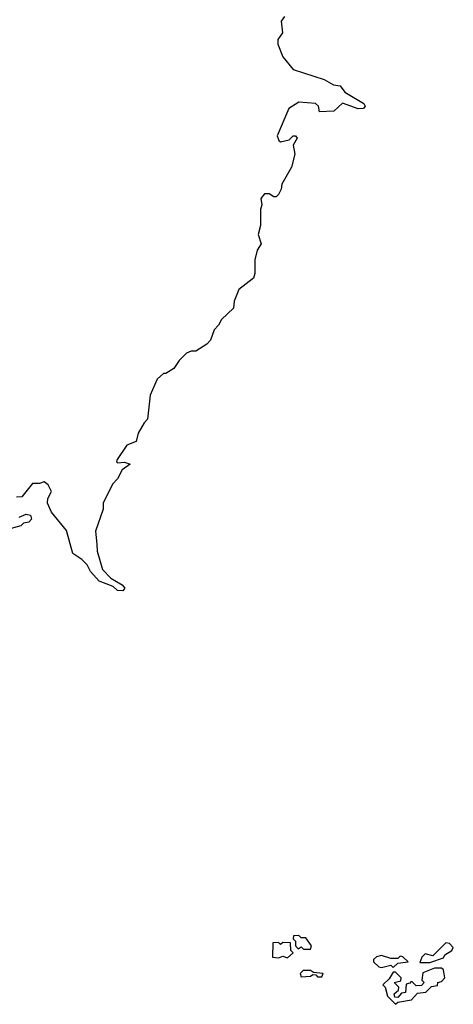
# Model space of a CAD drawing. Extents: x 2472589 to 2662339, y 701009 to 849030.
# Tile 271 of 406: x 2525019 to 2526907, y 808090 to 812382. Entities that reach past the tile are written whole.
import ezdxf

# ---------------------------------------------------------------- set-up
doc = ezdxf.new("R2010")
doc.units = 0

msp = doc.modelspace()

# ---------------------------------------------------------------- linework, layer by layer
at = {"layer": '0CON05XD'}
for points in [[(2526172.5, 812395), (2526157.5, 812375), (2526162.5, 812325), (2526142.5, 812295), (2526143.3, 812275), (2526165, 812220), (2526210, 812165), (2526345, 812121.2), (2526385, 812098), (2526415, 812093.8), (2526435, 812066.2), (2526516.7, 812016.7), (2526523.8, 812005), (2526515.9, 811994.1), (2526492.7, 811992.7), (2526425, 812017.5), (2526387, 811983), (2526325, 811980), (2526320, 812005), (2526307, 812017), (2526235, 812022.5), (2526190, 811995), (2526140, 811875), (2526147.5, 811855), (2526155, 811850), (2526192.5, 811857.5), (2526210, 811875), (2526220, 811875), (2526227.5, 811865), (2526210, 811835), (2526217.5, 811795), (2526201.7, 811738.3), (2526160, 811665), (2526157, 811643), (2526145, 811620), (2526135, 811610), (2526125, 811610), (2526105, 811622.5), (2526085, 811622.5), (2526068.3, 811601.7), (2526072.5, 811575), (2526066.7, 811555), (2526067.5, 811485), (2526057.5, 811445), (2526070, 811405), (2526053, 811377), (2526042.5, 811335), (2526043.3, 811275), (2526037.5, 811255), (2525973.3, 811205), (2525952.5, 811155), (2525950, 811125), (2525897.5, 811075), (2525885, 811050), (2525865, 811030), (2525850, 810985), (2525833, 810967), (2525785, 810937.5), (2525765, 810937.5), (2525745, 810927.5), (2525713.6, 810896.4), (2525689.3, 810860.7), (2525655, 810840), (2525645, 810840), (2525617.5, 810815), (2525587.5, 810745), (2525575, 810640), (2525560, 810625), (2525535, 810580), (2525526.4, 810543.6), (2525485, 810527.5), (2525442.5, 810465), (2525440, 810455), (2525445, 810450), (2525475, 810452.5), (2525500, 810445), (2525465, 810420), (2525445, 810380), (2525423, 810357), (2525382.5, 810275), (2525381.7, 810248.3), (2525348.3, 810151.7), (2525354.2, 810095.8), (2525356, 810065), (2525378.6, 809985), (2525415, 809946.9), (2525465, 809918.9), (2525476.4, 809903.6), (2525467.1, 809892.9), (2525445, 809894.4), (2525425, 809910.8), (2525364.4, 809934.4), (2525327.1, 809977.1), (2525312.5, 810005), (2525289.3, 810029.3), (2525250, 810055), (2525222.5, 810155), (2525157.5, 810235), (2525140, 810275), (2525141.2, 810295), (2525156.7, 810325), (2525142.5, 810355), (2525125, 810367.5), (2525105, 810360), (2525075, 810360), (2525028.3, 810301.7), (2525005, 810300)], [(2525016.2, 810213.8), (2525046.4, 810226.4), (2525065, 810222.5), (2525070, 810205), (2525058, 810192), (2525035, 810186.7), (2525023.8, 810176.2), (2524965, 810160)], [(2526185, 808292.5), (2526210, 808315), (2526200, 808325), (2526198.3, 808358.3), (2526165, 808360), (2526155, 808350), (2526145, 808360), (2526121.7, 808358.3), (2526120, 808295), (2526145, 808292.5), (2526165, 808300), (2526185, 808292.5)], [(2526285, 808330), (2526290, 808345), (2526265, 808380), (2526245, 808380), (2526235, 808390), (2526211.7, 808388.3), (2526210, 808375), (2526220, 808365), (2526220, 808345), (2526231.7, 808331.7), (2526245, 808340), (2526255, 808330), (2526285, 808330)], [(2526761.7, 808271.7), (2526805, 808272.5), (2526865, 808292.5), (2526870, 808305), (2526900, 808325), (2526907, 808337), (2526890, 808355), (2526875, 808357.5), (2526818.3, 808301.7), (2526785, 808310), (2526770, 808295), (2526761.7, 808271.7)], [(2526645, 808250), (2526665, 808270), (2526710, 808275), (2526687, 808297), (2526675, 808300), (2526665, 808290), (2526635, 808290), (2526595, 808302.5), (2526573, 808297), (2526560, 808285), (2526560, 808275), (2526583, 808253), (2526595, 808250), (2526635, 808260), (2526645, 808250)], [(2526335, 808210), (2526340, 808225), (2526298.3, 808228.3), (2526285, 808237.5), (2526253, 808237), (2526240, 808225), (2526245, 808210), (2526285, 808212.5), (2526295, 808220), (2526308.3, 808218.3), (2526315, 808210), (2526335, 808210)], [(2526655, 808090), (2526665, 808100), (2526725, 808110), (2526751.7, 808138.3), (2526787, 808143), (2526811.7, 808168.3), (2526838.3, 808171.7), (2526840, 808185), (2526855, 808190), (2526870, 808205), (2526865, 808240), (2526855, 808247.5), (2526825, 808247.5), (2526775, 808227.5), (2526770, 808195), (2526780, 808185), (2526768.3, 808171.7), (2526745, 808170), (2526728.3, 808188.3), (2526721.7, 808188.3), (2526718.3, 808181.7), (2526701.7, 808178.3), (2526698.3, 808141.7), (2526681.7, 808138.3), (2526665, 808120), (2526651.7, 808121.7), (2526650, 808135), (2526668.3, 808151.7), (2526670, 808165), (2526650, 808185), (2526678.3, 808191.7), (2526680, 808205), (2526655, 808230), (2526645, 808230), (2526628.3, 808201.7), (2526600, 808175), (2526610, 808165), (2526620, 808125), (2526655, 808090)]]:
    msp.add_lwpolyline(points, dxfattribs=at)

doc.saveas('drawing.dxf')
